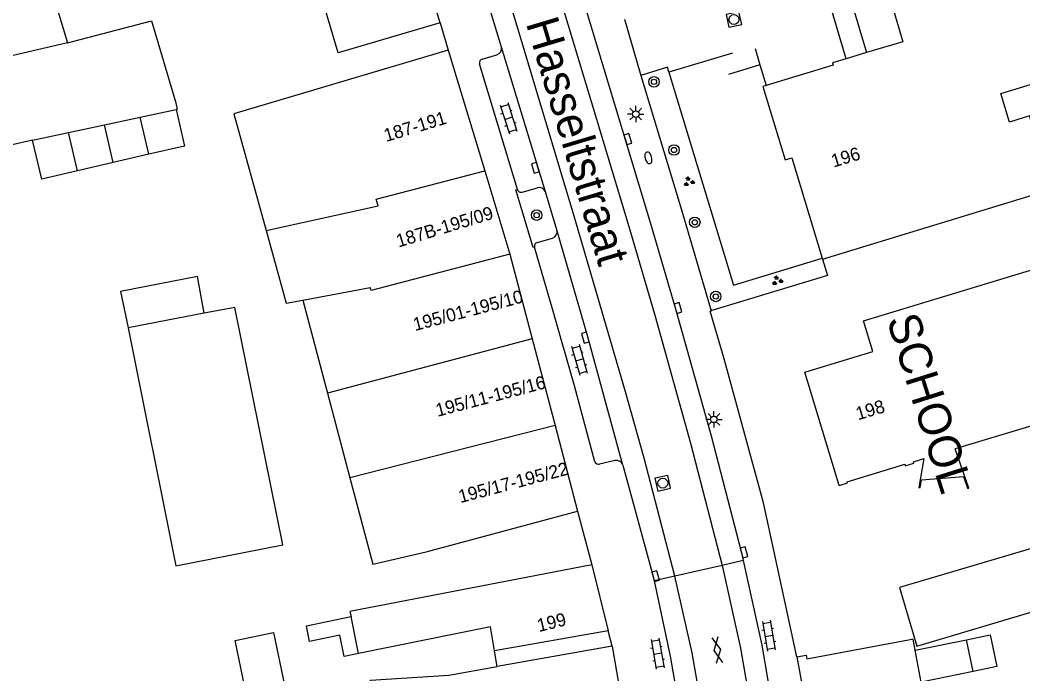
# Model space of a CAD drawing. Extents: x 132998 to 136004, y 396998 to 398512.
# Drawn here: x 133208.1 to 133284.7, y 398034 to 398084 of the extents above; entities that cross this region are included whole.
import ezdxf

# ---------------------------------------------------------------- set-up
doc = ezdxf.new("R2010")
doc.units = 0
for name, color, linetype in [('gg-afsc-hekwerk', 7, 'Continuous'), ('gg-afsc-muur', 7, 'Continuous'), ('gg-anno-huisnummerreeks BGT', 7, 'Continuous'), ('gg-anno-openbare ruimte label', 7, 'Continuous'), ('gg-bbg-bijgebouw', 7, 'Continuous'), ('gg-bbg-gedigitaliseerde bebouwing', 7, 'Continuous'), ('gg-bbg-gedigitaliseerde bebouwing onder overbouw', 7, 'Continuous'), ('gg-bbg-gedigitaliseerde bijgebouw', 7, 'Continuous'), ('gg-bbg-gedigitaliseerde overbouw', 7, 'Continuous'), ('gg-bbg-hoofdgebouw', 7, 'Continuous'), ('gg-bbg-luifel en loopbrug', 7, 'Continuous'), ('gg-bbg-pand overbouw', 7, 'Continuous'), ('gg-bbg-tussenscheiding', 7, 'Continuous'), ('gg-knt-verharding', 7, 'Continuous'), ('gg-knt-verharding nz', 7, 'Continuous'), ('gt-anno-naam bijzondere bebouwing', 7, 'Continuous'), ('gt-grn-vlakafsluiter', 7, 'Continuous'), ('gt-symb-boom', 7, 'Continuous'), ('gt-symb-brandkraan', 7, 'Continuous'), ('gt-symb-gesloten verharding', 7, 'Continuous'), ('gt-symb-groenvak', 7, 'Continuous'), ('gt-symb-klinker verharding', 7, 'Continuous'), ('gt-symb-kolk', 7, 'Continuous'), ('gt-symb-lichtmast', 7, 'Continuous'), ('gt-symb-rioolschacht', 7, 'Continuous')]:
    doc.layers.add(name, color=color, linetype=linetype)

# ---------------------------------------------------------------- blocks, each defined once
blk = doc.blocks.new('gt0-LMAST')
at = {"layer": 'gt-symb-lichtmast'}
for p, q in [((-0.182, 0.173), (-0.447, 0.438)), ((-0.005, 0.246), (-0.005, 0.621)), ((0.172, 0.173), (0.437, 0.438)), ((-0.255, -0.004), (-0.63, -0.004)), ((-0.182, -0.181), (-0.447, -0.446)), ((-0.005, -0.254), (-0.005, -0.629)), ((0.437, -0.446), (0.172, -0.181)), ((0.245, -0.004), (0.62, -0.004))]:
    blk.add_line(p, q, dxfattribs=at)
blk.add_circle((-0.005, -0.004), 0.25, dxfattribs=at)
blk = doc.blocks.new('gt0-KOLK')
at = {"layer": 'gt-symb-kolk'}
blk.add_lwpolyline([(0, 0), (0.375, 0), (0.375, 0.4), (-0.375, 0.4), (-0.375, 0), (0, 0)], dxfattribs=at)
blk = doc.blocks.new('gt0-BOOM')
at = {"layer": 'gt-symb-boom'}
for radius in [0.4, 0.2]:
    blk.add_circle((0, 0), radius, dxfattribs=at)
blk = doc.blocks.new('gt0-GRVAK')
at = {"layer": 'gt-symb-groenvak'}
for p, q in [((-0.11, 0.189), (-0.228, 0.24)), ((-0.182, 0.153), (0.088, 0.153)), ((-0.091, 0.211), (-0.156, 0.322)), ((-0.047, 0.214), (-0.047, 0.393)), ((-0.004, 0.211), (0.061, 0.322)), ((0.015, 0.189), (0.133, 0.24)), ((0.262, -0.052), (0.197, 0.059)), ((0.305, -0.049), (0.305, 0.13)), ((0.349, -0.052), (0.414, 0.059)), ((-0.245, -0.228), (-0.363, -0.177)), ((-0.318, -0.264), (-0.047, -0.264)), ((-0.226, -0.206), (-0.291, -0.095)), ((-0.183, -0.203), (-0.183, -0.024)), ((-0.139, -0.206), (-0.074, -0.095)), ((-0.12, -0.228), (-0.002, -0.177)), ((0.243, -0.074), (0.125, -0.023)), ((0.17, -0.11), (0.441, -0.11)), ((0.368, -0.074), (0.486, -0.023))]:
    blk.add_line(p, q, dxfattribs=at)
blk = doc.blocks.new('gt0-GESVH1')
at = {"layer": 'gt-symb-gesloten verharding'}
for p, q in [((-0.992, -0.261), (0.008, 0.239)), ((0.008, -0.261), (-0.992, 0.239)), ((0.008, 0.239), (1.008, -0.261)), ((1.008, 0.239), (0.008, -0.261))]:
    blk.add_line(p, q, dxfattribs=at)
blk = doc.blocks.new('gt0-KL1')
at = {"layer": 'gt-symb-klinker verharding'}
for p, q in [((-1.15, 0.3), (1.15, 0.3)), ((-1, -0.3), (-1, 0.3)), ((-0.5, 0.3), (-0.5, 0.45)), ((0, -0.3), (0, 0.3)), ((0.5, 0.3), (0.5, 0.45)), ((1, -0.3), (1, 0.3)), ((-1.15, -0.3), (1.15, -0.3)), ((-0.5, -0.45), (-0.5, -0.3)), ((0.5, -0.45), (0.5, -0.3))]:
    blk.add_line(p, q, dxfattribs=at)
blk = doc.blocks.new('gt0-RS')
at = {"layer": 'gt-symb-rioolschacht'}
blk.add_lwpolyline([(-0.5, -0.5), (0.5, -0.5), (0.5, 0.5), (-0.5, 0.5)], close=True, dxfattribs=at)
blk.add_circle((0, 0), 0.375, dxfattribs=at)
blk = doc.blocks.new('gt0-BR')
at = {"layer": 'gt-symb-brandkraan'}
for centre, radius, start, end in [((-0.244, 0), 0.206, 107.56694, 252.43307), ((0.599, -2.664), 3, 106.89205, 107.56694), ((0, -0.691), 0.938, 73.10799, 106.89205), ((-0.599, -2.664), 3, 72.43309, 73.10799), ((0.244, 0), 0.206, 287.56695, 72.43309), ((0.599, 2.664), 3, 252.43307, 253.10797), ((0, 0.691), 0.938, 253.10797, 286.89206), ((-0.599, 2.664), 3, 286.89206, 287.56695)]:
    blk.add_arc(centre, radius, start, end, dxfattribs=at)

msp = doc.modelspace()

# ---------------------------------------------------------------- linework, layer by layer
at = {"layer": 'gg-afsc-hekwerk'}
for p, q in [((133262.511, 398081.434), (133257.653, 398079.984)), ((133264.244, 398081.776), (133264.612, 398080.533)), ((133264.612, 398080.533), (133262.201, 398079.805)), ((133264.612, 398080.533), (133265.089, 398078.947))]:
    msp.add_line(p, q, dxfattribs=at)
msp.add_lwpolyline([(133257.653, 398079.984), (133262.6, 398063.713), (133269.367, 398065.766)], dxfattribs=at)
at = {"layer": 'gg-afsc-muur'}
msp.add_line((133267.42, 398035.321), (133265.718, 398043.202), dxfattribs=at)
msp.add_lwpolyline([(133265.718, 398043.202), (133264.88, 398047.081), (133261.874, 398058.069)], dxfattribs=at)
at = {"layer": 'gg-bbg-bijgebouw'}
for p, q in [((133217.908, 398073.701), (133215.185, 398073.071)), ((133215.185, 398073.071), (133212.463, 398072.442)), ((133224.482, 398062.012), (133222.15, 398061.562))]:
    msp.add_line(p, q, dxfattribs=at)
for points in [[(133218.129, 398083.896), (133219.97, 398077.631), (133220.072, 398077.139), (133220.014, 398077.123)], [(133209.017, 398074.777), (133207.468, 398074.421), (133205.535, 398080.787)], [(133220.014, 398077.123), (133220.631, 398074.33), (133217.908, 398073.701)], [(133212.463, 398072.442), (133209.74, 398071.812), (133209.017, 398074.777)], [(133222.15, 398061.562), (133221.628, 398064.363), (133215.763, 398063.227), (133216.324, 398060.438)], [(133216.324, 398060.438), (133219.977, 398042.277), (133228.155, 398043.868), (133224.482, 398062.012)]]:
    msp.add_lwpolyline(points, dxfattribs=at)
at = {"layer": 'gg-bbg-gedigitaliseerde bebouwing'}
for p, q in [((133232.386, 398081.444), (133231.362, 398084.891)), ((133233.285, 398038.773), (133233.364, 398038.387)), ((133233.944, 398035.561), (133233.364, 398038.387)), ((133275.967, 398036.597), (133268.2, 398035.141)), ((133276.936, 398033.383), (133276.479, 398035.817))]:
    msp.add_line(p, q, dxfattribs=at)
for points in [[(133269.39, 398065.691), (133286.906, 398071.03), (133285.213, 398076.632), (133283.674, 398076.167), (133283.015, 398078.347), (133291.065, 398080.782)], [(133272.52, 398060.981), (133320.227, 398075.453), (133321.644, 398070.786), (133322.773, 398071.129)], [(133324.507, 398059.654), (133323.106, 398064.277), (133279.539, 398051.195)], [(133244.337, 398035.777), (133244.022, 398037.597), (133233.944, 398035.561)], [(133276.479, 398035.817), (133276.32, 398036.663), (133275.967, 398036.597)], [(133245.845, 398027.609), (133245.089, 398031.878), (133242.822, 398031.477), (133235.271, 398030.749), (133234.866, 398033.531), (133240.829, 398033.923), (133244.545, 398034.58)]]:
    msp.add_lwpolyline(points, dxfattribs=at)
at = {"layer": 'gg-bbg-gedigitaliseerde bebouwing onder overbouw'}
for p, q in [((133253.017, 398037.312), (133244.337, 398035.777)), ((133253.31, 398036.13), (133244.545, 398034.58))]:
    msp.add_line(p, q, dxfattribs=at)
at = {"layer": 'gg-bbg-gedigitaliseerde bijgebouw'}
for p, q in [((133211.712, 398082.208), (133218.129, 398083.896)), ((133280.896, 398034.197), (133280.397, 398036.623))]:
    msp.add_line(p, q, dxfattribs=at)
for points in [[(133217.437, 398089.555), (133217.992, 398087.634), (133210.709, 398085.532), (133211.712, 398082.208)], [(133225.244, 398032.99), (133224.506, 398036.551), (133227.444, 398037.16), (133228.273, 398033.159), (133225.244, 398032.99)], [(133280.397, 398036.623), (133282.206, 398036.995), (133282.705, 398034.57), (133280.896, 398034.197)]]:
    msp.add_lwpolyline(points, dxfattribs=at)
at = {"layer": 'gg-bbg-gedigitaliseerde overbouw'}
msp.add_line((133244.545, 398034.58), (133244.337, 398035.777), dxfattribs=at)
at = {"layer": 'gg-bbg-hoofdgebouw'}
for p, q in [((133240.18, 398083.74), (133238.068, 398090.721)), ((133240.18, 398083.74), (133232.386, 398081.444)), ((133240.79, 398081.664), (133243.581, 398072.428)), ((133272.759, 398081.473), (133271.211, 398081.008)), ((133270.219, 398080.512), (133265.089, 398078.947)), ((133243.581, 398072.428), (133245.432, 398066.333)), ((133245.432, 398066.333), (133245.498, 398066.084)), ((133245.498, 398066.084), (133247.203, 398059.617)), ((133269.367, 398065.766), (133269.39, 398065.691)), ((133229.681, 398062.569), (133231.566, 398055.452)), ((133247.203, 398059.617), (133248.953, 398052.981)), ((133231.566, 398055.452), (133233.278, 398048.986)), ((133248.953, 398052.981), (133250.681, 398046.429)), ((133251.77, 398042.34), (133233.285, 398038.773)), ((133251.77, 398042.34), (133253.017, 398037.312)), ((133253.31, 398036.13), (133254.544, 398029.15)), ((133267.42, 398035.321), (133269.64, 398023.501))]:
    msp.add_line(p, q, dxfattribs=at)
for points in [[(133273.856, 398088.031), (133275.527, 398082.306), (133272.759, 398081.473)], [(133240.79, 398081.664), (133224.417, 398076.803), (133226.869, 398067.894)], [(133271.211, 398081.008), (133270.164, 398080.693), (133270.219, 398080.512)], [(133265.089, 398078.947), (133264.84, 398078.871), (133266.54, 398073.271), (133267.05, 398073.421), (133269.367, 398065.766)], [(133226.869, 398067.894), (133228.4, 398062.33), (133229.681, 398062.569)], [(133270.66, 398048.401), (133268.03, 398057.061), (133273.23, 398058.641), (133272.52, 398060.981)], [(133270.66, 398048.401), (133271.311, 398048.599), (133271.285, 398048.681), (133275.687, 398050.022), (133275.72, 398049.912), (133276.369, 398050.119), (133276.34, 398050.214), (133277.143, 398050.461), (133276.759, 398048.25), (133276.848, 398048.249), (133276.95, 398048.834), (133280.168, 398049.078), (133280.482, 398048.196), (133280.563, 398048.2), (133279.539, 398051.195)], [(133233.278, 398048.986), (133235.023, 398042.396), (133239.098, 398043.326), (133250.681, 398046.429)], [(133267.42, 398035.321), (133268.14, 398035.451), (133268.2, 398035.141)]]:
    msp.add_lwpolyline(points, dxfattribs=at)
at = {"layer": 'gg-bbg-luifel en loopbrug'}
for p, q in [((133276.479, 398035.817), (133280.397, 398036.623)), ((133280.896, 398034.197), (133276.936, 398033.383))]:
    msp.add_line(p, q, dxfattribs=at)
for points in [[(133271.211, 398081.008), (133270.029, 398084.938), (133271.577, 398085.4), (133272.759, 398081.473)], [(133286.931, 398039.212), (133285.604, 398043.674), (133275.268, 398040.601), (133276.594, 398036.139), (133286.931, 398039.212)], [(133233.944, 398035.561), (133232.848, 398035.336), (133232.513, 398036.971), (133230.198, 398036.491), (133229.954, 398037.68), (133233.364, 398038.387)]]:
    msp.add_lwpolyline(points, dxfattribs=at)
at = {"layer": 'gg-bbg-pand overbouw'}
msp.add_line((133253.31, 398036.13), (133253.017, 398037.312), dxfattribs=at)
at = {"layer": 'gg-bbg-tussenscheiding'}
for p, q in [((133211.712, 398082.208), (133205.535, 398080.787)), ((133217.253, 398076.534), (133220.014, 398077.123)), ((133211.786, 398075.368), (133214.52, 398075.951)), ((133214.52, 398075.951), (133217.253, 398076.534)), ((133215.185, 398073.071), (133214.52, 398075.951)), ((133217.908, 398073.701), (133217.253, 398076.534)), ((133209.017, 398074.777), (133211.786, 398075.368)), ((133212.463, 398072.442), (133211.786, 398075.368)), ((133226.869, 398067.894), (133235.442, 398069.776)), ((133229.681, 398062.569), (133234.83, 398063.53)), ((133222.15, 398061.562), (133216.324, 398060.438)), ((133247.203, 398059.617), (133231.566, 398055.452)), ((133248.953, 398052.981), (133233.278, 398048.986))]:
    msp.add_line(p, q, dxfattribs=at)
for points in [[(133235.442, 398069.776), (133235.285, 398070.284), (133243.581, 398072.428)], [(133245.498, 398066.084), (133234.898, 398063.293), (133234.83, 398063.53)]]:
    msp.add_lwpolyline(points, dxfattribs=at)
at = {"layer": 'gg-knt-verharding'}
for p, q in [((133244.854, 398081.895), (133243.705, 398085.673)), ((133240.18, 398083.74), (133240.79, 398081.664)), ((133248.214, 398070.824), (133244.854, 398081.895)), ((133246.076, 398071.022), (133243.185, 398080.616)), ((133243.384, 398080.978), (133244.513, 398081.306)), ((133246.442, 398070.812), (133247.602, 398071.141)), ((133249.098, 398067.923), (133248.214, 398070.824)), ((133247.585, 398066.971), (133248.767, 398067.308)), ((133269.774, 398064.444), (133260.948, 398061.768)), ((133260.886, 398061.746), (133260.948, 398061.768)), ((133253.544, 398050.316), (133252.359, 398050.027)), ((133250.681, 398046.429), (133251.77, 398042.34)), ((133261.728, 398042.299), (133258.119, 398041.482)), ((133263.332, 398042.662), (133261.728, 398042.299)), ((133258.119, 398041.482), (133256.524, 398041.121))]:
    msp.add_line(p, q, dxfattribs=at)
for points in [[(133242.911, 398112.836), (133250.426, 398087.775), (133256.26, 398068.411), (133258.163, 398061.905), (133260.891, 398052.185), (133263.202, 398043.252), (133263.332, 398042.662)], [(133257.653, 398079.984), (133257.54, 398080.352), (133255.518, 398079.734)], [(133255.518, 398079.734), (133258.687, 398069.208), (133260.886, 398061.746)], [(133247.381, 398066.605), (133247.273, 398066.573), (133245.951, 398070.984), (133246.076, 398071.022)], [(133254.139, 398049.958), (133251.455, 398059.749), (133249.098, 398067.923)], [(133252.004, 398050.222), (133250.435, 398056.015), (133248.796, 398061.791), (133247.381, 398066.605)], [(133254.139, 398049.958), (133256.452, 398041.456), (133256.524, 398041.121)], [(133263.332, 398042.662), (133264.753, 398036.194), (133265.846, 398029.753)], [(133256.524, 398041.121), (133257.761, 398035.365), (133258.929, 398028.635)]]:
    msp.add_lwpolyline(points, dxfattribs=at)
for centre, radius, start, end in [((133244.383, 398081.774), 0.486, 285.46382, 14.39902), ((133243.466, 398080.697), 0.292, 106.25813, 196.14459), ((133246.363, 398071.098), 0.296, 194.78526, 285.52287), ((133247.749, 398070.676), 0.488, 17.6345, 107.59955), ((133248.594, 398067.798), 0.519, 289.4626, 13.95811), ((133247.677, 398066.68), 0.305, 107.47975, 194.25166), ((133252.283, 398050.309), 0.292, 197.32517, 285.11522), ((133253.633, 398049.791), 0.533, 18.28329, 99.6477)]:
    msp.add_arc(centre, radius, start, end, dxfattribs=at)
at = {"layer": 'gg-knt-verharding nz'}
msp.add_line((133254.261, 398084.019), (133255.518, 398079.734), dxfattribs=at)
for points in [[(133231.221, 398145.7), (133252.601, 398074.792), (133254.658, 398067.921), (133256.569, 398061.412), (133259.31, 398051.632), (133261.728, 398042.299)], [(133258.119, 398041.482), (133255.764, 398050.486), (133254.329, 398055.57), (133250.416, 398068.984), (133228.316, 398142.662)], [(133261.874, 398058.069), (133260.808, 398061.723), (133260.886, 398061.746)], [(133261.728, 398042.299), (133263.119, 398035.971), (133264.244, 398029.494)], [(133260.592, 398028.904), (133259.433, 398035.627), (133258.119, 398041.482)]]:
    msp.add_lwpolyline(points, dxfattribs=at)
at = {"layer": 'gt-grn-vlakafsluiter'}
msp.add_line((133269.39, 398065.691), (133269.774, 398064.444), dxfattribs=at)

# ---------------------------------------------------------------- block references
at = {"layer": 'gt-symb-boom'}
for p in [(133256.514, 398079.238), (133258.044, 398074.03), (133247.551, 398069.054), (133259.635, 398068.509), (133261.235, 398062.841)]:
    msp.add_blockref('gt0-BOOM', p, dxfattribs=at)
at = {"layer": 'gt-symb-brandkraan', "rotation": -75.11432545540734}
msp.add_blockref('gt0-BR', (133256.09, 398073.435), dxfattribs=at)
at = {"layer": 'gt-symb-gesloten verharding', "rotation": -80.09492079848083}
msp.add_blockref('gt0-GESVH1', (133261.358, 398035.838), dxfattribs=at)
at = {"layer": 'gt-symb-groenvak'}
for p in [(133259.176, 398071.604), (133265.924, 398064.047)]:
    msp.add_blockref('gt0-GRVAK', p, dxfattribs=at)
at = {"layer": 'gt-symb-klinker verharding'}
for p, rotation in [((133245.406, 398076.461), -72.18111108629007), ((133250.814, 398058.008), -74.28274756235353), ((133265.291, 398036.927), -80.09492079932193), ((133256.788, 398035.567), -80.09492079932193)]:
    msp.add_blockref('gt0-KL1', p, dxfattribs=dict(at, rotation=rotation))
at = {"layer": 'gt-symb-kolk'}
for p, rotation in [((133254.329, 398074.806), -73.2520611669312), ((133247.642, 398072.725), 106.73248292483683), ((133258.163, 398061.905), -73.69880311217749), ((133251.455, 398059.749), 105.33014648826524), ((133263.202, 398043.252), -75.4901352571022), ((133256.448, 398041.425), -75.63103216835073)]:
    msp.add_blockref('gt0-KOLK', p, dxfattribs=dict(at, rotation=rotation))
at = {"layer": 'gt-symb-lichtmast'}
for p in [(133255.129, 398076.78), (133261.101, 398053.457)]:
    msp.add_blockref('gt0-LMAST', p, dxfattribs=at)
at = {"layer": 'gt-symb-rioolschacht'}
for p, rotation in [((133262.621, 398084.002), 102.53502335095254), ((133257.191, 398048.579), -77.15781672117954)]:
    msp.add_blockref('gt0-RS', p, dxfattribs=dict(at, rotation=rotation))

# ---------------------------------------------------------------- texts
at = {"layer": 'gg-anno-huisnummerreeks BGT'}
for s, rotation, p in [('187-191', 16.9, (133236.05, 398074.639)), ('196', 16.9, (133270.234, 398072.685)), ('187B-195/09', 16.9, (133236.996, 398066.577)), ('195/01-195/10', 14.8, (133238.254, 398060.197)), ('195/11-195/16', 14.8, (133239.981, 398053.645)), ('198', 16.9, (133272.111, 398053.377)), ('195/17-195/22', 14.8, (133241.72, 398047.051)), ('199', 13.9, (133247.722, 398037.203))]:
    msp.add_text(s, height=1, rotation=rotation, dxfattribs=at).set_placement(p)
at = {"layer": 'gg-anno-openbare ruimte label'}
msp.add_text('Hasseltstraat', height=2.5, rotation=286.7, dxfattribs=at).set_placement((133246.708, 398083.734))
at = {"layer": 'gt-anno-naam bijzondere bebouwing'}
msp.add_text('SCHOOL', height=2.5, rotation=287.45656, dxfattribs=at).set_placement((133274.276, 398061.078))

doc.saveas('drawing.dxf')
